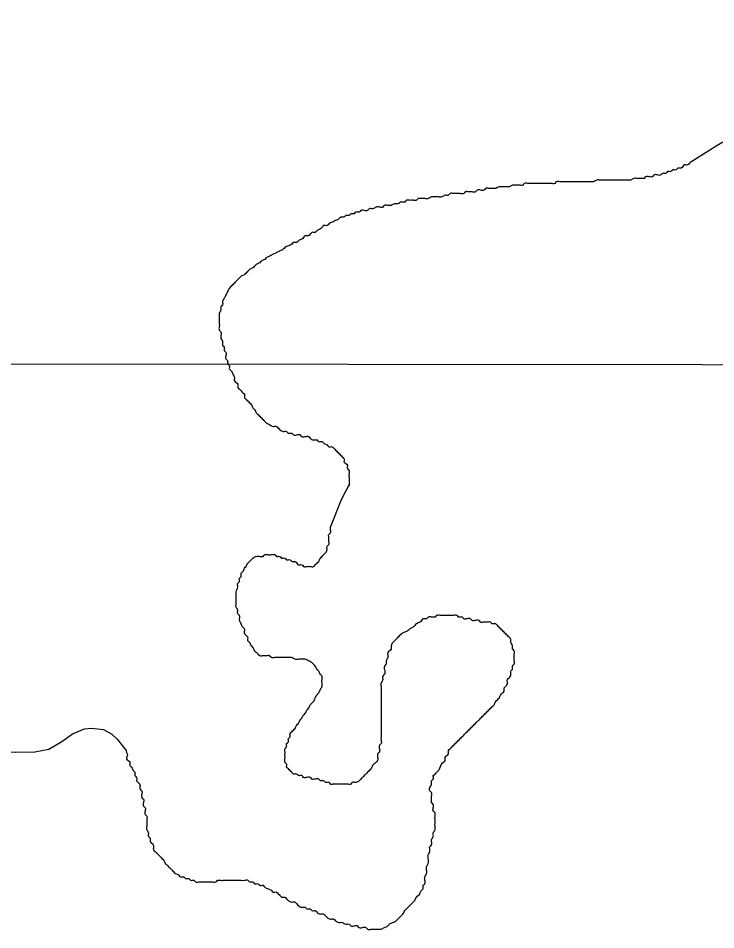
# Model space of a CAD drawing. Extents: x 813775 to 1157140, y 1757555 to 1979907.
# Drawn here: x 1060164 to 1061352, y 1818567 to 1820119 of the extents above; entities that cross this region are included whole.
import ezdxf

# ---------------------------------------------------------------- set-up
doc = ezdxf.new("R2010")
doc.units = 0
doc.layers.add('Level 35', color=7, linetype='Continuous')
doc.layers.add('Level 5', color=7, linetype='Continuous')

msp = doc.modelspace()

# ---------------------------------------------------------------- linework, layer by layer
at = {"layer": 'Level 35'}
msp.add_line((1060347.8, 1818872.4), (1060348.2, 1818869), dxfattribs=at)
for points in [[(1061309.3, 1819874.3), (1061352.7, 1819901.6), (1061383.5, 1819919.8), (1061405.2, 1819924.4), (1061439.4, 1819916.4), (1061467.9, 1819893.6), (1061517, 1819843.4), (1061533, 1819837.6), (1061602.5, 1819835.4), (1061656.2, 1819857.1), (1061715.5, 1819890.2), (1061764.5, 1819909.6), (1061805.6, 1819941.5), (1061821.6, 1819972.4), (1061843.2, 1820023.7), (1061872.9, 1820069.4), (1061910.5, 1820103.7), (1061941.3, 1820116.2), (1061967.2, 1820119)], [(1060695.7, 1819252.5), (1060714.3, 1819299.9), (1060728.7, 1819327.2)], [(1059931.2, 1818892), (1059945.7, 1818894), (1059964.5, 1818890), (1059977.6, 1818878), (1060001.6, 1818868.9), (1060023.8, 1818869.4), (1060066.6, 1818874.6), (1060122.5, 1818871.2), (1060159.6, 1818869.4), (1060192.1, 1818870), (1060216, 1818874.6), (1060238.3, 1818887.7), (1060256, 1818900.8), (1060276.5, 1818909.4), (1060288.5, 1818910.5), (1060309, 1818908.3), (1060323.3, 1818900.3), (1060332.4, 1818891.7), (1060347.8, 1818872.4)]]:
    msp.add_lwpolyline(points, dxfattribs=at)
for points in [[(1061309.3, 1819874.3), (1061307.2, 1819872.2), (1061304.3, 1819869.3), (1061298.6, 1819869.3), (1061295.7, 1819866.4), (1061292.8, 1819863.6), (1061287.1, 1819863.6), (1061284.2, 1819860.7), (1061278.5, 1819860.7), (1061275.6, 1819857.8), (1061269.9, 1819857.8), (1061267, 1819854.9), (1061261.3, 1819854.9), (1061258.4, 1819852.1), (1061252.7, 1819852.1), (1061246.9, 1819852.1), (1061244, 1819849.2), (1061238.3, 1819849.2), (1061232.6, 1819849.2), (1061229.7, 1819846.3), (1061223.9, 1819846.3), (1061218.2, 1819846.3), (1061212.5, 1819846.3), (1061206.7, 1819843.4), (1061201, 1819843.4), (1061195.2, 1819843.4), (1061189.5, 1819843.4), (1061183.7, 1819843.4), (1061178, 1819843.4), (1061172.3, 1819843.4), (1061166.5, 1819843.4), (1061160.8, 1819843.4), (1061155, 1819843.4), (1061149.3, 1819843.4), (1061143.5, 1819840.6), (1061137.8, 1819840.6), (1061132.1, 1819840.6), (1061126.3, 1819840.6), (1061120.6, 1819840.6), (1061114.8, 1819840.6), (1061109.1, 1819840.6), (1061103.4, 1819840.6), (1061097.6, 1819840.6), (1061091.9, 1819840.6), (1061086.1, 1819840.6), (1061080.4, 1819840.6), (1061077.5, 1819837.7), (1061071.8, 1819837.7), (1061066, 1819837.7), (1061060.3, 1819837.7), (1061054.5, 1819837.7), (1061048.8, 1819837.7), (1061043.1, 1819837.7), (1061037.3, 1819837.7), (1061031.6, 1819837.7), (1061025.8, 1819837.7), (1061023, 1819834.8), (1061017.2, 1819834.8), (1061011.5, 1819834.8), (1061005.7, 1819834.8), (1061000, 1819832), (1060994.2, 1819832), (1060988.5, 1819832), (1060982.8, 1819832), (1060977, 1819829.1), (1060971.3, 1819829.1), (1060965.5, 1819829.1)], [(1060965.5, 1819829.1), (1060959.8, 1819829.1), (1060956.9, 1819826.2), (1060951.2, 1819826.2), (1060945.4, 1819826.2), (1060942.6, 1819823.3), (1060936.8, 1819823.3), (1060931.1, 1819823.3), (1060925.3, 1819823.3), (1060922.5, 1819820.5), (1060916.7, 1819820.5), (1060911, 1819820.5), (1060905.2, 1819820.5), (1060899.5, 1819820.5), (1060896.6, 1819817.6), (1060890.9, 1819817.6), (1060885.1, 1819814.7), (1060879.4, 1819814.7), (1060873.7, 1819814.7), (1060867.9, 1819814.7), (1060862.2, 1819811.9), (1060856.4, 1819811.9), (1060850.7, 1819811.9), (1060845, 1819811.9), (1060842.1, 1819809), (1060836.3, 1819809), (1060830.6, 1819809), (1060824.9, 1819809), (1060822, 1819806.1), (1060816.2, 1819806.1), (1060810.5, 1819803.2), (1060804.8, 1819803.2), (1060799, 1819800.4), (1060793.3, 1819800.4), (1060787.5, 1819800.4), (1060784.7, 1819797.5), (1060778.9, 1819797.5), (1060773.2, 1819797.5), (1060767.4, 1819794.6), (1060761.7, 1819794.6), (1060758.8, 1819791.7), (1060753.1, 1819791.7), (1060747.3, 1819791.7), (1060744.5, 1819788.9), (1060738.7, 1819788.9), (1060735.8, 1819786), (1060730.1, 1819786), (1060727.2, 1819783.1), (1060721.5, 1819783.1), (1060718.6, 1819780.3), (1060712.9, 1819780.3), (1060710, 1819777.4), (1060704.3, 1819774.5), (1060698.5, 1819771.6), (1060692.8, 1819768.8), (1060689.9, 1819765.9), (1060684.2, 1819765.9), (1060681.3, 1819763), (1060678.4, 1819760.2), (1060672.7, 1819757.3), (1060669.8, 1819754.4), (1060664.1, 1819754.4), (1060661.2, 1819751.5), (1060658.3, 1819748.7), (1060652.6, 1819748.7), (1060649.7, 1819745.8), (1060646.8, 1819742.9), (1060641.1, 1819740), (1060638.2, 1819737.2), (1060632.5, 1819737.2), (1060629.6, 1819734.3), (1060623.9, 1819731.4), (1060618.1, 1819728.6), (1060615.3, 1819725.7), (1060609.5, 1819722.8), (1060603.8, 1819719.9), (1060598, 1819717.1), (1060592.3, 1819714.2), (1060586.5, 1819711.3), (1060583.7, 1819708.5), (1060577.9, 1819705.6), (1060575.1, 1819702.7), (1060569.3, 1819699.8), (1060566.5, 1819697), (1060563.6, 1819694.1), (1060557.8, 1819691.2), (1060555, 1819688.3), (1060552.1, 1819685.5), (1060549.2, 1819682.6), (1060543.5, 1819679.7), (1060540.6, 1819676.9)], [(1060540.6, 1819676.9), (1060537.7, 1819674), (1060534.9, 1819671.1), (1060532, 1819668.2), (1060529.1, 1819665.4), (1060526.3, 1819662.5), (1060523.4, 1819659.6), (1060520.5, 1819653.9), (1060517.6, 1819648.1), (1060514.8, 1819642.4), (1060511.9, 1819636.6), (1060511.9, 1819630.9), (1060509, 1819628), (1060509, 1819622.3), (1060506.2, 1819616.5), (1060506.2, 1819610.8), (1060506.2, 1819605.1), (1060506.2, 1819599.3), (1060506.2, 1819593.6), (1060506.2, 1819587.8), (1060509, 1819584.9), (1060509, 1819579.2), (1060509, 1819573.5), (1060511.9, 1819567.7), (1060511.9, 1819562), (1060514.8, 1819559.1), (1060514.8, 1819553.4), (1060517.6, 1819550.5), (1060517.6, 1819544.7), (1060517.6, 1819539), (1060520.5, 1819536.1), (1060520.5, 1819530.4), (1060523.4, 1819527.5), (1060523.4, 1819521.8), (1060526.3, 1819518.9), (1060529.1, 1819513.1), (1060532, 1819507.4), (1060532, 1819501.7), (1060534.9, 1819498.8), (1060537.7, 1819495.9), (1060537.7, 1819490.2), (1060540.6, 1819487.3), (1060543.5, 1819484.4), (1060546.4, 1819481.5), (1060549.2, 1819478.7), (1060549.2, 1819472.9), (1060552.1, 1819470.1), (1060555, 1819467.2), (1060557.8, 1819464.3), (1060560.7, 1819461.4), (1060563.6, 1819455.7), (1060566.5, 1819452.8), (1060569.3, 1819447.1), (1060572.2, 1819444.2), (1060575.1, 1819441.3), (1060577.9, 1819438.5), (1060580.8, 1819435.6), (1060583.7, 1819432.7), (1060586.5, 1819429.8), (1060592.3, 1819427), (1060598, 1819424.1), (1060603.8, 1819424.1), (1060606.6, 1819421.2), (1060609.5, 1819418.4), (1060615.3, 1819415.5), (1060621, 1819415.5), (1060623.9, 1819412.6), (1060629.6, 1819412.6), (1060632.5, 1819409.7), (1060638.2, 1819409.7), (1060644, 1819409.7), (1060646.8, 1819406.9), (1060652.6, 1819406.9), (1060658.3, 1819406.9), (1060661.2, 1819404), (1060666.9, 1819401.1), (1060672.7, 1819401.1), (1060675.6, 1819398.3), (1060681.3, 1819398.3), (1060684.2, 1819395.4), (1060689.9, 1819392.5), (1060692.8, 1819389.6), (1060698.5, 1819389.6), (1060701.4, 1819386.8), (1060704.3, 1819383.9), (1060707.1, 1819381), (1060710, 1819378.1), (1060712.9, 1819375.3), (1060715.7, 1819372.4), (1060718.6, 1819369.5), (1060718.6, 1819363.8)], [(1060718.6, 1819363.8), (1060721.5, 1819360.9), (1060724.4, 1819358), (1060724.4, 1819352.3), (1060727.2, 1819349.4), (1060727.2, 1819343.7), (1060727.2, 1819337.9), (1060727.2, 1819332.2), (1060727.2, 1819326.4), (1060727.2, 1819322.9)], [(1060552.1, 1819185.7), (1060555, 1819191.5), (1060557.8, 1819194.3), (1060560.7, 1819197.2), (1060563.6, 1819200.1), (1060569.3, 1819202.9), (1060575.1, 1819202.9), (1060580.8, 1819202.9), (1060583.7, 1819205.8), (1060589.4, 1819205.8), (1060595.2, 1819205.8), (1060600.9, 1819205.8), (1060603.8, 1819202.9), (1060609.5, 1819202.9), (1060612.4, 1819200.1), (1060618.1, 1819200.1), (1060621, 1819197.2), (1060626.7, 1819197.2), (1060629.6, 1819194.3), (1060635.4, 1819194.3), (1060638.2, 1819191.5), (1060641.1, 1819188.6), (1060646.8, 1819188.6), (1060649.7, 1819185.7), (1060655.5, 1819185.7), (1060661.2, 1819185.7), (1060666.9, 1819185.7), (1060669.8, 1819188.6), (1060672.7, 1819191.5), (1060675.6, 1819194.3), (1060678.4, 1819200.1), (1060681.3, 1819202.9), (1060684.2, 1819205.8), (1060687, 1819208.7), (1060689.9, 1819214.4), (1060689.9, 1819220.2), (1060692.8, 1819223), (1060692.8, 1819228.8), (1060692.8, 1819234.5), (1060692.8, 1819240.3), (1060695.7, 1819243.2), (1060695.7, 1819248.9), (1060695.7, 1819252.5)], [(1060629.6, 1818835.3), (1060626.7, 1818838.2), (1060623.9, 1818841), (1060621, 1818843.9), (1060621, 1818849.7), (1060618.1, 1818852.5), (1060618.1, 1818858.3), (1060618.1, 1818864), (1060618.1, 1818869.8), (1060618.1, 1818875.5), (1060621, 1818878.4), (1060621, 1818884.1), (1060623.9, 1818887), (1060623.9, 1818892.7), (1060626.7, 1818895.6), (1060626.7, 1818901.4), (1060629.6, 1818904.2), (1060632.5, 1818907.1), (1060635.4, 1818910), (1060638.2, 1818915.7), (1060641.1, 1818918.6), (1060644, 1818924.3), (1060646.8, 1818927.2), (1060649.7, 1818933), (1060652.6, 1818935.8), (1060655.5, 1818941.6), (1060658.3, 1818944.4), (1060661.2, 1818950.2), (1060664.1, 1818953.1), (1060666.9, 1818955.9), (1060669.8, 1818961.7), (1060672.7, 1818967.4), (1060675.6, 1818970.3), (1060678.4, 1818976), (1060681.3, 1818981.8), (1060681.3, 1818987.5), (1060681.3, 1818993.3), (1060681.3, 1818999), (1060678.4, 1819001.9), (1060675.6, 1819007.6), (1060672.7, 1819010.5), (1060669.8, 1819016.2), (1060666.9, 1819019.1), (1060664.1, 1819022), (1060658.3, 1819024.9), (1060652.6, 1819027.7), (1060646.8, 1819027.7), (1060641.1, 1819027.7), (1060635.4, 1819027.7), (1060629.6, 1819030.6), (1060623.9, 1819030.6), (1060618.1, 1819030.6), (1060612.4, 1819030.6), (1060606.6, 1819030.6), (1060600.9, 1819030.6), (1060595.2, 1819030.6), (1060592.3, 1819033.5), (1060586.5, 1819033.5), (1060580.8, 1819033.5), (1060575.1, 1819033.5), (1060572.2, 1819036.4), (1060569.3, 1819039.2), (1060566.5, 1819042.1), (1060563.6, 1819047.8), (1060560.7, 1819050.7), (1060557.8, 1819056.5), (1060555, 1819059.3), (1060555, 1819065.1), (1060552.1, 1819067.9), (1060549.2, 1819073.7), (1060549.2, 1819079.4), (1060546.4, 1819082.3), (1060543.5, 1819088.1), (1060540.6, 1819093.8), (1060540.6, 1819102.4), (1060537.7, 1819105.3), (1060537.7, 1819111), (1060534.9, 1819116.8), (1060534.9, 1819122.5), (1060534.9, 1819128.3), (1060534.9, 1819136.9), (1060534.9, 1819142.6), (1060537.7, 1819151.2), (1060537.7, 1819157), (1060540.6, 1819159.9), (1060540.6, 1819165.6), (1060543.5, 1819168.5), (1060543.5, 1819174.2), (1060546.4, 1819177.1), (1060549.2, 1819182.8), (1060552.1, 1819185.7)], [(1060873.7, 1819099.5), (1060867.9, 1819099.5), (1060862.2, 1819099.5), (1060859.3, 1819096.7), (1060853.6, 1819096.7), (1060850.7, 1819093.8), (1060847.8, 1819090.9), (1060842.1, 1819088.1), (1060839.2, 1819085.2), (1060836.3, 1819082.3), (1060830.6, 1819079.4), (1060827.7, 1819076.6), (1060822, 1819073.7), (1060816.2, 1819070.8), (1060813.4, 1819067.9), (1060810.5, 1819065.1), (1060807.6, 1819062.2), (1060804.8, 1819059.3), (1060801.9, 1819056.5), (1060799, 1819050.7), (1060799, 1819045), (1060796.1, 1819042.1), (1060793.3, 1819039.2), (1060793.3, 1819030.6), (1060790.4, 1819024.9), (1060790.4, 1819019.1), (1060787.5, 1819016.2), (1060787.5, 1819010.5), (1060787.5, 1819001.9), (1060784.7, 1818999), (1060784.7, 1818993.3), (1060781.8, 1818987.5), (1060781.8, 1818981.8), (1060781.8, 1818976), (1060781.8, 1818970.3), (1060781.8, 1818964.5), (1060781.8, 1818958.8), (1060781.8, 1818953.1), (1060781.8, 1818947.3), (1060781.8, 1818941.6), (1060781.8, 1818935.8), (1060781.8, 1818930.1), (1060781.8, 1818924.3), (1060781.8, 1818918.6), (1060781.8, 1818912.8), (1060781.8, 1818907.1), (1060781.8, 1818901.4), (1060781.8, 1818895.6), (1060781.8, 1818889.9), (1060781.8, 1818884.1), (1060778.9, 1818881.3), (1060778.9, 1818875.5), (1060778.9, 1818869.8), (1060776, 1818866.9), (1060776, 1818861.1), (1060776, 1818855.4), (1060773.2, 1818852.5), (1060770.3, 1818849.7), (1060767.4, 1818846.8), (1060764.6, 1818841), (1060761.7, 1818838.2), (1060758.8, 1818835.3), (1060755.9, 1818832.4), (1060753.1, 1818829.6), (1060750.2, 1818826.7), (1060747.3, 1818823.8), (1060744.5, 1818820.9), (1060738.7, 1818818.1), (1060733, 1818818.1), (1060730.1, 1818815.2), (1060724.4, 1818815.2), (1060718.6, 1818815.2), (1060712.9, 1818815.2), (1060707.1, 1818815.2), (1060701.4, 1818815.2), (1060695.7, 1818815.2), (1060692.8, 1818818.1), (1060687, 1818818.1), (1060684.2, 1818820.9), (1060678.4, 1818820.9), (1060675.6, 1818823.8), (1060669.8, 1818823.8), (1060664.1, 1818823.8), (1060661.2, 1818826.7), (1060655.5, 1818826.7), (1060649.7, 1818826.7), (1060646.8, 1818829.6), (1060641.1, 1818829.6), (1060638.2, 1818832.4), (1060632.5, 1818832.4), (1060629.6, 1818835.3)], [(1060876.5, 1818835.3), (1060879.4, 1818838.2), (1060882.3, 1818843.9), (1060885.1, 1818849.7), (1060888, 1818852.5), (1060890.9, 1818855.4), (1060890.9, 1818861.1), (1060893.8, 1818864), (1060896.6, 1818866.9), (1060896.6, 1818872.6), (1060899.5, 1818875.5), (1060902.4, 1818878.4), (1060905.2, 1818881.3), (1060908.1, 1818884.1), (1060911, 1818887), (1060913.9, 1818889.9), (1060916.7, 1818892.7), (1060919.6, 1818895.6), (1060922.5, 1818898.5), (1060925.3, 1818901.4), (1060928.2, 1818904.2), (1060931.1, 1818907.1), (1060934, 1818910), (1060936.8, 1818912.8), (1060939.7, 1818915.7), (1060942.6, 1818918.6), (1060945.4, 1818921.5), (1060948.3, 1818924.3), (1060951.2, 1818927.2), (1060954.1, 1818930.1), (1060956.9, 1818933), (1060959.8, 1818935.8), (1060962.7, 1818938.7), (1060965.5, 1818941.6), (1060968.4, 1818944.4), (1060971.3, 1818947.3), (1060974.2, 1818950.2), (1060977, 1818955.9), (1060979.9, 1818958.8), (1060982.8, 1818961.7), (1060985.6, 1818967.4), (1060988.5, 1818970.3), (1060991.4, 1818973.2), (1060991.4, 1818978.9), (1060994.2, 1818981.8), (1060997.1, 1818987.5), (1060997.1, 1818993.3), (1061000, 1818996.1), (1061002.9, 1819001.9), (1061002.9, 1819007.6), (1061005.7, 1819010.5), (1061005.7, 1819016.2), (1061008.6, 1819019.1), (1061008.6, 1819024.9), (1061008.6, 1819030.6), (1061008.6, 1819036.4), (1061008.6, 1819042.1), (1061005.7, 1819045), (1061005.7, 1819050.7), (1061002.9, 1819056.5), (1061002.9, 1819062.2), (1061000, 1819065.1), (1060997.1, 1819067.9), (1060994.2, 1819070.8), (1060991.4, 1819073.7), (1060988.5, 1819076.6), (1060985.6, 1819079.4), (1060982.8, 1819082.3), (1060979.9, 1819085.2), (1060977, 1819088.1), (1060971.3, 1819088.1), (1060968.4, 1819090.9), (1060962.7, 1819090.9), (1060956.9, 1819090.9), (1060951.2, 1819090.9), (1060948.3, 1819093.8), (1060942.6, 1819093.8), (1060936.8, 1819093.8), (1060934, 1819096.7), (1060928.2, 1819096.7), (1060922.5, 1819096.7), (1060919.6, 1819099.5), (1060913.9, 1819099.5), (1060911, 1819102.4), (1060905.2, 1819102.4), (1060899.5, 1819102.4), (1060893.8, 1819102.4), (1060888, 1819102.4), (1060882.3, 1819102.4), (1060876.5, 1819102.4), (1060873.7, 1819099.5)], [(1060348.2, 1818869), (1060349.7, 1818864.7), (1060348.2, 1818858.3), (1060351.1, 1818855.4), (1060354, 1818852.5), (1060354, 1818846.8), (1060356.9, 1818843.9), (1060359.7, 1818838.2), (1060362.6, 1818835.3), (1060362.6, 1818829.6), (1060365.5, 1818826.7), (1060365.5, 1818820.9), (1060368.3, 1818818.1), (1060371.2, 1818812.3), (1060371.2, 1818806.6), (1060374.1, 1818803.7), (1060374.1, 1818798), (1060374.1, 1818792.2), (1060377, 1818789.3), (1060377, 1818783.6), (1060377, 1818777.9), (1060379.8, 1818775), (1060379.8, 1818769.2), (1060379.8, 1818763.5), (1060382.7, 1818760.6), (1060382.7, 1818754.9), (1060382.7, 1818749.1), (1060382.7, 1818743.4), (1060382.7, 1818737.6), (1060385.6, 1818731.9), (1060385.6, 1818726.2), (1060388.4, 1818723.3), (1060388.4, 1818717.5), (1060391.3, 1818714.7), (1060394.2, 1818708.9), (1060394.2, 1818703.2), (1060397.1, 1818700.3), (1060399.9, 1818697.4), (1060402.8, 1818694.6), (1060405.7, 1818691.7), (1060408.5, 1818688.8), (1060411.4, 1818685.9), (1060414.3, 1818680.2), (1060417.2, 1818677.3), (1060420, 1818674.5), (1060422.9, 1818671.6), (1060425.8, 1818668.7), (1060428.6, 1818665.8), (1060431.5, 1818663), (1060437.3, 1818660.1), (1060440.1, 1818657.2), (1060445.9, 1818657.2), (1060448.7, 1818654.3), (1060454.5, 1818654.3), (1060457.3, 1818651.5), (1060463.1, 1818651.5), (1060466, 1818648.6), (1060471.7, 1818648.6), (1060477.4, 1818648.6), (1060483.2, 1818648.6), (1060488.9, 1818648.6), (1060494.7, 1818648.6), (1060500.4, 1818648.6), (1060503.3, 1818651.5), (1060509, 1818651.5), (1060514.8, 1818651.5), (1060520.5, 1818651.5), (1060526.3, 1818651.5), (1060532, 1818651.5), (1060537.7, 1818651.5), (1060543.5, 1818651.5), (1060549.2, 1818651.5), (1060555, 1818651.5), (1060557.8, 1818648.6), (1060563.6, 1818648.6), (1060566.5, 1818645.7), (1060572.2, 1818645.7), (1060575.1, 1818642.9), (1060580.8, 1818642.9), (1060583.7, 1818640), (1060589.4, 1818637.1), (1060595.2, 1818634.2), (1060598, 1818631.4), (1060603.8, 1818631.4), (1060606.6, 1818628.5), (1060609.5, 1818625.6), (1060612.4, 1818622.8), (1060618.1, 1818622.8), (1060621, 1818619.9), (1060623.9, 1818617), (1060629.6, 1818614.1)], [(1060629.6, 1818614.1), (1060635.4, 1818614.1), (1060638.2, 1818611.3), (1060641.1, 1818608.4), (1060646.8, 1818605.5), (1060652.6, 1818605.5), (1060655.5, 1818602.6), (1060661.2, 1818602.6), (1060664.1, 1818599.8), (1060669.8, 1818599.8), (1060672.7, 1818596.9), (1060678.4, 1818594), (1060684.2, 1818594), (1060687, 1818591.2), (1060689.9, 1818588.3), (1060695.7, 1818585.4), (1060701.4, 1818585.4), (1060704.3, 1818582.5), (1060710, 1818579.7), (1060715.7, 1818579.7), (1060721.5, 1818576.8), (1060727.2, 1818576.8), (1060730.1, 1818573.9), (1060735.8, 1818573.9), (1060741.6, 1818573.9), (1060744.5, 1818571.1), (1060750.2, 1818571.1), (1060755.9, 1818571.1), (1060758.8, 1818568.2), (1060764.6, 1818568.2), (1060770.3, 1818568.2), (1060776, 1818568.2), (1060781.8, 1818568.2), (1060787.5, 1818571.1), (1060793.3, 1818573.9), (1060796.1, 1818576.8), (1060801.9, 1818579.7), (1060807.6, 1818582.5), (1060810.5, 1818585.4), (1060813.4, 1818588.3), (1060816.2, 1818591.2), (1060819.1, 1818594), (1060822, 1818599.8), (1060824.9, 1818602.6), (1060827.7, 1818605.5), (1060830.6, 1818608.4), (1060833.5, 1818611.3), (1060836.3, 1818614.1), (1060839.2, 1818617), (1060842.1, 1818622.8), (1060845, 1818625.6), (1060847.8, 1818628.5), (1060850.7, 1818634.2), (1060853.6, 1818637.1), (1060853.6, 1818642.9), (1060856.4, 1818645.7), (1060856.4, 1818651.5), (1060856.4, 1818657.2), (1060859.3, 1818663), (1060859.3, 1818668.7), (1060859.3, 1818674.5), (1060862.2, 1818680.2), (1060862.2, 1818688.8), (1060862.2, 1818694.6), (1060865, 1818700.3), (1060865, 1818708.9), (1060867.9, 1818711.8), (1060867.9, 1818720.4), (1060870.8, 1818726.2), (1060870.8, 1818731.9), (1060873.7, 1818737.6), (1060873.7, 1818743.4), (1060873.7, 1818749.1), (1060873.7, 1818754.9), (1060873.7, 1818760.6), (1060873.7, 1818766.4), (1060870.8, 1818769.2), (1060870.8, 1818775), (1060870.8, 1818780.7), (1060867.9, 1818783.6), (1060867.9, 1818789.3), (1060867.9, 1818795.1), (1060867.9, 1818800.8), (1060865, 1818803.7), (1060865, 1818809.4), (1060867.9, 1818815.2), (1060867.9, 1818820.9), (1060870.8, 1818823.8), (1060870.8, 1818829.6), (1060873.7, 1818832.4), (1060876.5, 1818835.3)]]:
    msp.add_spline(points, degree=3, dxfattribs=at)
at = {"layer": 'Level 5'}
msp.add_lwpolyline([(1052277.6, 1819538.2), (1062535.4, 1819528.4)], dxfattribs=at)

doc.saveas('drawing.dxf')
